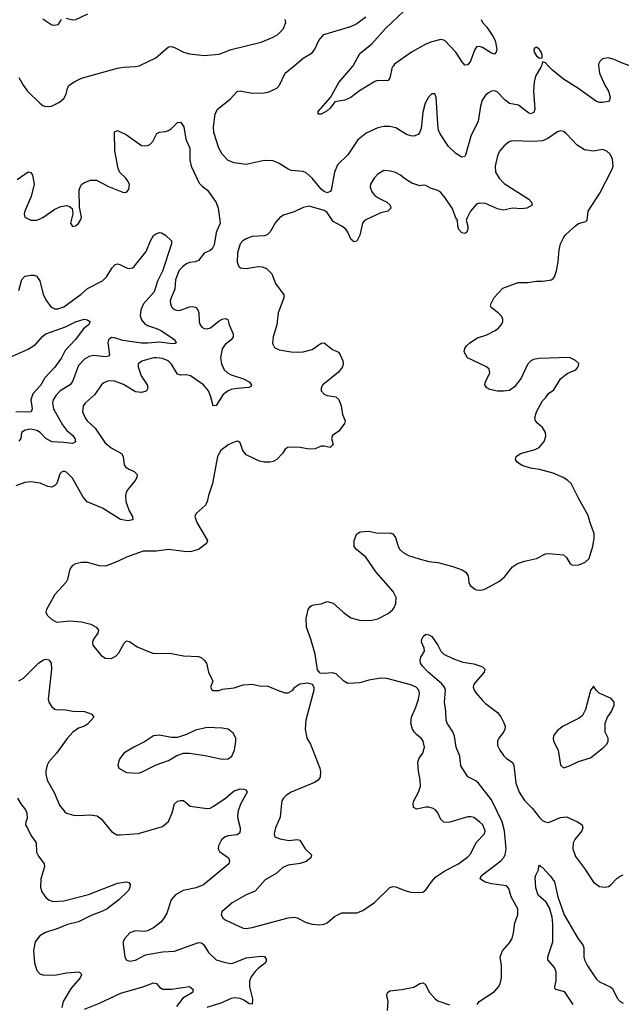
# Model space of a CAD drawing. Header units: inches. Extents: x 1834610 to 2027685, y 642842 to 774116.
# Tile 300 of 632: x 1935356 to 1939377, y 673732 to 680308. Entities that reach past the tile are written whole.
import ezdxf

# ---------------------------------------------------------------- set-up
doc = ezdxf.new("R2010")
doc.units = ezdxf.units.IN
doc.header["$MEASUREMENT"] = 0
doc.layers.add('B9637', color=7, linetype='Continuous')
doc.layers.add('B9638', color=7, linetype='Continuous')

msp = doc.modelspace()

# ---------------------------------------------------------------- linework, layer by layer
at = {"layer": 'B9637', "color": 5}
for points, elevation in [([(1935350, 679922), (1935378.7, 679870), (1935407.2, 679830), (1935490, 679750.4), (1935510, 679735.5), (1935528.7, 679728.7), (1935568, 679730), (1935622, 679758), (1935650, 679782), (1935665.6, 679810), (1935676.3, 679850), (1935687.8, 679870), (1935724.7, 679895.3), (1935770, 679916.5), (1935808.5, 679928.5), (1936010, 679983.1), (1936050, 679990.3), (1936130, 679994.6), (1936154.1, 680000)], 380), ([(1938842.2, 680000), (1938839.1, 679990), (1938804.2, 679930), (1938794, 679890), (1938790.2, 679830), (1938799.6, 679710), (1938792.6, 679687.4), (1938770, 679679.7), (1938750, 679689.7), (1938690, 679737.2), (1938629, 679749), (1938599.6, 679770), (1938546.7, 679826.7), (1938530, 679832.8), (1938510, 679831.1), (1938490, 679820.5), (1938470, 679803.6), (1938447.4, 679770), (1938435.6, 679730), (1938419.6, 679630), (1938370.3, 679530), (1938335.8, 679404.2), (1938330, 679393.2), (1938310.4, 679389.6), (1938270, 679415.1), (1938221.7, 679461.7), (1938165.3, 679545.3), (1938156, 679570), (1938149.7, 679610), (1938139.5, 679790), (1938130, 679813.2), (1938110, 679812.7), (1938087.7, 679790), (1938066, 679750), (1938050.4, 679690), (1938038.4, 679581.6), (1938028.2, 679551.8), (1938018.4, 679541.6), (1937990, 679530.8), (1937970, 679531.8), (1937942.2, 679542.2), (1937870, 679586.3), (1937830, 679594.3), (1937790, 679594), (1937750, 679585.6), (1937672.4, 679550), (1937615.5, 679504.5), (1937550, 679406), (1937480.5, 679339.5), (1937459.3, 679290), (1937436.9, 679170), (1937430, 679159.6), (1937410, 679152.6), (1937390, 679159.8), (1937370, 679176), (1937310, 679249.7), (1937270, 679284.7), (1937250, 679293.3), (1937170, 679301.6), (1937150, 679309.6), (1937090, 679348.2), (1937050, 679365.1), (1936990, 679368.3), (1936870, 679341.6), (1936790, 679351.6), (1936750, 679367.6), (1936710, 679409.6), (1936686.3, 679450), (1936654.5, 679554.5), (1936651.4, 679591.4), (1936662.8, 679677.2), (1936677, 679710), (1936762, 679778), (1936810, 679828), (1936830, 679833), (1936910, 679817.1), (1936990, 679818.4), (1937017.1, 679822.9), (1937074, 679850), (1937092.7, 679870), (1937129.8, 679950.2), (1937189.5, 680000)], 360), ([(1937853.6, 680000), (1937845.5, 679990), (1937830, 679919), (1937817.5, 679902.5), (1937810, 679898.7), (1937750, 679901.7), (1937730, 679896), (1937627.5, 679832.5), (1937570, 679788.5), (1937530, 679771), (1937461.4, 679758.6), (1937430, 679717), (1937410, 679699.5), (1937370, 679678), (1937350, 679678), (1937350, 679694), (1937432.1, 679787.9), (1937490, 679887.7), (1937582.9, 679997.1), (1937584.5, 680000)], 340), ([(1939225.1, 680000), (1939232, 679950), (1939267.1, 679870), (1939291.6, 679830), (1939302, 679790), (1939297.1, 679770), (1939290, 679762), (1939250, 679754.7), (1939230, 679755.1), (1939210, 679762.4), (1939086, 679850), (1938991.3, 679910), (1938917.6, 679970), (1938888.5, 680000)], 360), ([(1935338.6, 679241.4), (1935412.4, 679292.4), (1935430, 679286.8), (1935442, 679270), (1935452, 679210), (1935433.5, 679126.5), (1935390.4, 679030), (1935386, 679010), (1935390.8, 678990), (1935430, 678968.5), (1935470, 678968.5), (1935510, 678986.4), (1935590, 679043.1), (1935630, 679059.3), (1935670, 679067.3), (1935690, 679061), (1935707.1, 679047.1), (1935711.1, 679011.1), (1935694.8, 678950), (1935710, 678926), (1935730, 678931.3), (1935750, 678946.8), (1935765.6, 678974.4), (1935769.2, 678990), (1935754.8, 679054.8), (1935754.5, 679170), (1935759.5, 679190), (1935770, 679206.8), (1935790, 679221.6), (1935830, 679236.4), (1935870, 679237.1), (1935950, 679193.4), (1936050, 679154.8), (1936070, 679156), (1936086, 679174), (1936089.3, 679210), (1936079.5, 679230), (1936066, 679250), (1936026.3, 679286.3), (1936014.3, 679314.3), (1935991.2, 679431.2), (1935990, 679558), (1936010, 679567.3), (1936070, 679538.4), (1936170, 679468.2), (1936190, 679464.9), (1936210, 679467.7), (1936225.1, 679474.9), (1936245.1, 679494.9), (1936272.1, 679547.9), (1936290, 679557.3), (1936330, 679560.7), (1936350, 679567.3), (1936370, 679580.7), (1936410, 679620.7), (1936430, 679622.8), (1936453.3, 679593.3), (1936467, 679510), (1936493.7, 679450), (1936493.4, 679370), (1936501.1, 679330), (1936556.1, 679216.1), (1936575.6, 679195.6), (1936610.7, 679170), (1936670, 679088), (1936682.9, 679050), (1936695.6, 678950), (1936670, 678886.6), (1936654.9, 678805.1), (1936641.4, 678778.6), (1936630, 678767.4), (1936590, 678748.2), (1936550, 678699.1), (1936528.5, 678691.5), (1936490, 678686.5), (1936470, 678677.3), (1936443.3, 678656.7), (1936420.5, 678630), (1936397, 678570), (1936392.8, 678507.2), (1936367.6, 678450), (1936362, 678430), (1936363.1, 678410), (1936370.5, 678390), (1936380.5, 678380.5), (1936391.7, 678371.7), (1936410, 678366.3), (1936430, 678367.8), (1936490, 678391.3), (1936510, 678392.3), (1936530, 678387), (1936547, 678370), (1936554.3, 678350), (1936555.3, 678290), (1936561.3, 678270), (1936574.3, 678254.3), (1936590, 678246.3), (1936610, 678244.2), (1936631.5, 678250), (1936690, 678297.8), (1936710, 678308.9), (1936730, 678312.9), (1936746.7, 678306.7), (1936756.9, 678270), (1936783.1, 678210), (1936782.6, 678190), (1936768.8, 678170), (1936730, 678137.6), (1936708.2, 678110), (1936698, 678050), (1936703.7, 678010), (1936722.7, 677970), (1936743.9, 677950), (1936770, 677936.6), (1936852.7, 677910), (1936890, 677890.2), (1936905.5, 677870), (1936900.7, 677859.3), (1936888.4, 677851.6), (1936810, 677845.4), (1936770, 677838.5), (1936748.4, 677830), (1936714.8, 677805.2), (1936670, 677732.3), (1936650, 677729.2), (1936634, 677790), (1936616.8, 677830), (1936583.5, 677870), (1936497, 677930), (1936470, 677935.8), (1936430, 677933.5), (1936410, 677941.3), (1936370, 678007.6), (1936348.9, 678028.9), (1936310, 678046), (1936270, 678050.7), (1936250, 678049.7), (1936171.7, 678028.3), (1936148.4, 678010), (1936147.4, 677990), (1936168.3, 677930), (1936208.8, 677870), (1936212.8, 677847.2), (1936203, 677830), (1936194.8, 677825.2), (1936170, 677818.7), (1936130, 677823.1), (1936050.8, 677870.8), (1935990, 677894.5), (1935950, 677895.9), (1935917.6, 677882.4), (1935903.5, 677870), (1935856.5, 677803.5), (1935796.4, 677750), (1935780.3, 677730), (1935776.9, 677690), (1935792.6, 677650), (1935806.9, 677630), (1935859.8, 677579.8), (1935924.6, 677484.6), (1935967.9, 677447.9), (1936037, 677410), (1936047.4, 677390), (1936054.7, 677334.7), (1936062.6, 677322.6), (1936086, 677306), (1936120.7, 677290), (1936142, 677270), (1936138.4, 677250), (1936126.7, 677230), (1936078, 677170), (1936067.4, 677150), (1936063.6, 677130), (1936066, 677090), (1936088.7, 677028.7), (1936110.2, 676990), (1936112.8, 676967.2), (1936078.6, 676961.4), (1936030, 676971), (1935910, 677046.4), (1935807.1, 677087.1), (1935780, 677120), (1935710, 677246.6), (1935670, 677286), (1935650, 677293.2), (1935634.4, 677285.6), (1935625.2, 677274.8), (1935603.8, 677210), (1935590, 677196.2), (1935570, 677186.3), (1935544, 677190), (1935492.7, 677212.7), (1935430, 677221.2), (1935390, 677216.1), (1935330, 677194.7)], 360), ([(1935350, 678498.8), (1935370, 678573.4), (1935390, 678595.8), (1935430, 678601.7), (1935450, 678601.1), (1935470, 678594), (1935480.5, 678580.5), (1935490, 678562.8), (1935513.1, 678473.1), (1935536.2, 678430), (1935564.7, 678390), (1935590, 678376.3), (1935610, 678376.8), (1935650, 678390.9), (1935766.1, 678473.9), (1935810, 678512.3), (1935910, 678564.4), (1935936, 678590), (1935974.7, 678650), (1935992.7, 678670), (1936010, 678677.4), (1936026.3, 678673.7), (1936070, 678650.3), (1936087.1, 678647.1), (1936110, 678650.2), (1936121.4, 678658.6), (1936201.2, 678758.8), (1936230, 678830.5), (1936250, 678866), (1936270, 678880.4), (1936290, 678886), (1936304.1, 678884.1), (1936330, 678868), (1936370.3, 678830.3), (1936370.4, 678810), (1936311.5, 678628.5), (1936277.7, 678562.3), (1936254.7, 678490), (1936184.3, 678410), (1936165.4, 678370), (1936161.6, 678330), (1936170, 678303.2), (1936190, 678278.7), (1936210, 678266), (1936270, 678246.4), (1936303.2, 678230), (1936394, 678170), (1936402, 678150), (1936395.6, 678144.4), (1936377.4, 678142.6), (1936290, 678155.2), (1936213.5, 678146.5), (1936170, 678146.8), (1936046.2, 678166.2), (1935990, 678182.9), (1935970, 678185.1), (1935960.5, 678179.5), (1935950.2, 678169.8), (1935945.6, 678150), (1935956.1, 678070), (1935950, 678060.5), (1935930, 678056.5), (1935850, 678066.3), (1935821.3, 678058.7), (1935790, 678039.7), (1935750, 677997.6), (1935707.9, 677892.1), (1935694.4, 677870), (1935627.4, 677830), (1935599, 677801), (1935579.2, 677770), (1935574.7, 677750), (1935583, 677710), (1935642.4, 677602.4), (1935670, 677567.6), (1935710.2, 677530), (1935724.6, 677510), (1935730, 677489.3), (1935710, 677476.9), (1935650, 677485), (1935570, 677488.3), (1935530.8, 677510), (1935492.9, 677550), (1935470, 677564.8), (1935430, 677572.8), (1935393.7, 677566.3), (1935368.9, 677550), (1935363.2, 677510), (1935350, 677492.8)], 340), ([(1935231.7, 678028.3), (1935412.8, 678107.2), (1935461.9, 678138.1), (1935510, 678194.9), (1935530, 678210.4), (1935662.7, 678257.3), (1935730, 678290.3), (1935787.1, 678307.1), (1935810, 678302.8), (1935826, 678290), (1935815.5, 678270), (1935780, 678240), (1935730, 678171.2), (1935660.9, 678099.1), (1935634.4, 678050), (1935590, 677986.4), (1935523.6, 677916.4), (1935494.7, 677865.3), (1935443.3, 677810), (1935431.6, 677770), (1935440.2, 677710), (1935432.2, 677690), (1935410, 677685.7), (1935330, 677689.3)], 320), ([(1938412.7, 673730), (1938426, 673750), (1938530, 673818), (1938557, 673850), (1938566.6, 673870), (1938575.1, 673910), (1938575.1, 673990), (1938568, 674050), (1938583.6, 674090), (1938630, 674142), (1938647.3, 674172.7), (1938656.9, 674210), (1938664.2, 674275.8), (1938685.1, 674330), (1938685.6, 674370), (1938641.6, 674450), (1938625.8, 674505.8), (1938610, 674522.7), (1938510, 674536.4), (1938462.7, 674550), (1938434, 674570), (1938439.7, 674590), (1938571, 674690), (1938589.7, 674710), (1938600.4, 674730), (1938606.5, 674770), (1938597, 674890), (1938580.4, 674950), (1938510, 675096.8), (1938423.1, 675210), (1938405.4, 675225.4), (1938351.7, 675251.7), (1938304.1, 675324.1), (1938297.1, 675390), (1938274, 675450), (1938263, 675523), (1938251, 675551), (1938212.8, 675610), (1938206.6, 675630), (1938204.2, 675690), (1938194.7, 675750), (1938201.7, 675830), (1938195.9, 675850), (1938175.6, 675875.6), (1938085.1, 675950), (1938047.8, 675990), (1938035.6, 676010), (1938032, 676030), (1938037, 676050), (1938061.2, 676090), (1938059.3, 676110), (1938042, 676150), (1938044.5, 676170), (1938051.8, 676188.2), (1938070, 676204), (1938090, 676200.4), (1938110, 676188.4), (1938151.5, 676130), (1938170.2, 676090.2), (1938191.3, 676071.3), (1938250, 676042.6), (1938317.7, 676017.7), (1938390, 676006.7), (1938438, 675990), (1938450, 675984.9), (1938464.9, 675970), (1938459.5, 675950), (1938391.5, 675870), (1938387.2, 675850), (1938393.4, 675830), (1938407.2, 675810), (1938450, 675761.1), (1938470, 675740.3), (1938550, 675680.3), (1938571.9, 675651.9), (1938592.7, 675612.7), (1938599.5, 675590), (1938599, 675570), (1938589.4, 675550), (1938559, 675510), (1938550.2, 675490), (1938550, 675460.7), (1938564.6, 675430), (1938590, 675394.3), (1938610, 675372.8), (1938646.7, 675350), (1938659, 675330), (1938672.7, 675210), (1938693.4, 675150), (1938730, 675092.9), (1938781.2, 675041.2), (1938830, 674979.3), (1938850, 674959.3), (1938866.8, 674950), (1938890, 674947), (1938970, 674978.9), (1939010, 674983.2), (1939084.9, 674950), (1939114, 674930), (1939119.1, 674910), (1939112.7, 674890), (1939066.6, 674833.4), (1939055.3, 674810), (1939051.6, 674770), (1939070, 674719.1), (1939130, 674639.1), (1939190, 674548), (1939230, 674519.3), (1939270, 674514.4), (1939290, 674519.3), (1939306, 674530), (1939350, 674574), (1939370, 674587.3), (1939390, 674596)], 360), ([(1935350, 675892.9), (1935381.1, 675910), (1935481, 676010), (1935510, 676030.9), (1935530, 676036.5), (1935550, 676033.4), (1935565.7, 676010), (1935568.9, 675970), (1935546, 675770), (1935550.5, 675750), (1935570, 675718.8), (1935590, 675703), (1935610, 675699.3), (1935650, 675700.3), (1935710.3, 675690.3), (1935788.4, 675688.4), (1935838, 675670), (1935850.7, 675650), (1935810, 675602.9), (1935790.2, 675589.8), (1935750, 675576.4), (1935712.2, 675550), (1935673, 675507), (1935602, 675410), (1935550, 675351.3), (1935539.6, 675330), (1935531.7, 675291.7), (1935530.3, 675270), (1935538.7, 675230), (1935587.3, 675147.3), (1935621.6, 675061.6), (1935657.8, 675017.8), (1935670, 675008.9), (1935715, 674995), (1935750, 674992.1), (1935830, 674996.5), (1935874.8, 674990), (1935900.5, 674970), (1935970, 674886), (1936004.9, 674864.9), (1936030, 674863), (1936150, 674872), (1936310, 674918.9), (1936350, 674952.4), (1936376.1, 675010), (1936389.8, 675070.2), (1936410, 675088.5), (1936430, 675093.7), (1936450, 675092.7), (1936495.2, 675055.2), (1936610, 675039.3), (1936630, 675043.1), (1936650, 675053.7), (1936730.6, 675109.4), (1936790, 675158.5), (1936830.3, 675170.3), (1936854, 675170), (1936870, 675164.7), (1936876.3, 675150), (1936832, 675068), (1936815.8, 675024.2), (1936811.5, 674990), (1936814, 674970), (1936830.2, 674910), (1936830.3, 674890), (1936824.4, 674875.6), (1936810, 674863.5), (1936750, 674858), (1936730, 674849.6), (1936703.8, 674830), (1936683.8, 674790), (1936682, 674770), (1936692.5, 674752.5), (1936750.7, 674710), (1936759.1, 674690), (1936752.7, 674670), (1936583.8, 674530), (1936534.8, 674510), (1936448.3, 674491.7), (1936396.5, 674463.5), (1936369.3, 674430.7), (1936338.9, 674341.1), (1936317.3, 674302.7), (1936299, 674281), (1936250, 674242), (1936210, 674222.7), (1936190, 674219.3), (1936130, 674222.7), (1936091.3, 674210), (1936057.3, 674170), (1936048, 674150), (1936048.1, 674131.9), (1936059.5, 674050), (1936066.7, 674030), (1936090, 674019.5), (1936130, 674027.9), (1936197, 674063), (1936310, 674081.7), (1936390, 674087.4), (1936550, 674144.4), (1936570, 674143.6), (1936587, 674130), (1936618.7, 674078.7), (1936670, 674030.3), (1936731.3, 674011.3), (1936770, 674005.4), (1936788.2, 674008.2), (1936870, 674042.5), (1936970, 674054), (1936991.9, 674051.9), (1937004.9, 674030), (1936999.1, 674010), (1936950, 673972.4), (1936930, 673951.1), (1936904, 673916), (1936892.7, 673890), (1936891.8, 673850), (1936911.3, 673768.7), (1936910, 673734), (1936890, 673736.2), (1936858.4, 673758.4), (1936830, 673771.7), (1936790, 673776.4), (1936770, 673772), (1936701.2, 673738.8), (1936606.7, 673710)], 360), ([(1935341.1, 675110), (1935364.2, 675070), (1935395.6, 675030), (1935404, 675010), (1935406, 674974), (1935396.3, 674950), (1935394, 674930), (1935409.1, 674909.1), (1935430, 674861.6), (1935467.2, 674810), (1935469.2, 674749.2), (1935482, 674722), (1935519.6, 674670), (1935522.8, 674650), (1935497.6, 674570), (1935495.3, 674515.3), (1935503.2, 674483.2), (1935530, 674446.4), (1935550.7, 674430), (1935578.6, 674418.6), (1935650, 674422.9), (1935815.2, 674464.8), (1936010, 674540.3), (1936070.5, 674550.5), (1936086, 674546), (1936094, 674534), (1936093, 674510), (1936080.5, 674490), (1936018.7, 674430), (1935939.6, 674370), (1935910, 674354.1), (1935833.7, 674326.3), (1935750, 674282.4), (1935674.9, 674265.1), (1935610, 674238.3), (1935528, 674212), (1935490, 674189.7), (1935459.7, 674150), (1935448.4, 674091.6), (1935454.4, 674010), (1935470, 673959.1), (1935490, 673936.5), (1935510, 673929.2), (1935590, 673927.6), (1935670, 673942.2), (1935748.5, 673948.5), (1935761.6, 673941.6), (1935768.2, 673930), (1935761.1, 673910), (1935700.6, 673839.4), (1935647, 673750), (1935637.6, 673710)], 340), ([(1939054.4, 673730), (1939001.3, 673810), (1938990, 673818), (1938939, 673830), (1938934.8, 673834.8), (1938933.3, 673850), (1938942.2, 673890), (1938942.2, 673950), (1938930, 673977.6), (1938886.6, 674030), (1938886.2, 674050), (1938919.1, 674150), (1938919.9, 674270), (1938914.8, 674314.8), (1938897.5, 674377.5), (1938873.6, 674413.6), (1938821.2, 674461.2), (1938805.8, 674510), (1938800.4, 674579.6), (1938804.4, 674595.6), (1938823.7, 674630), (1938825.2, 674654.8), (1938830, 674662), (1938834.4, 674654.4), (1938850, 674646.8), (1938902, 674590), (1938930, 674550.4), (1938952.5, 674450), (1938995.5, 674330), (1939088.9, 674170), (1939119.5, 674130), (1939126.3, 674110), (1939125.4, 674050), (1939130.2, 674030), (1939150.2, 673990), (1939190, 673929.1), (1939210, 673900.8), (1939230, 673882), (1939307.3, 673847.3), (1939318.4, 673838.4), (1939350, 673774), (1939370, 673750.6), (1939390, 673739.1)], 340), ([(1935790, 673699.3), (1935890, 673738.8), (1936032.3, 673807.7), (1936179.5, 673850), (1936250, 673875.5), (1936270, 673872), (1936290, 673847), (1936313, 673833), (1936370, 673833.4), (1936490, 673850.3), (1936514.4, 673830), (1936512, 673810), (1936445.9, 673774.1), (1936403.5, 673716.5)], 340), ([(1937813.3, 673690), (1937817.6, 673750), (1937809.6, 673790), (1937813.2, 673810), (1937830, 673822), (1937909.5, 673830.5), (1937990, 673847.3), (1938030, 673870.8), (1938050, 673876), (1938066.8, 673866.8), (1938094.8, 673810), (1938131, 673770), (1938150, 673754.8), (1938228.1, 673728.1)], 360)]:
    msp.add_lwpolyline(points, dxfattribs=dict(at, elevation=elevation))
at = {"layer": 'B9637', "color": 5, "elevation": 380}
for points in [[(1938970, 679564.7), (1938950, 679559.7), (1938885.7, 679514.3), (1938850, 679499.5), (1938790, 679494.1), (1938650, 679498.8), (1938627.3, 679492.7), (1938594, 679466), (1938563.1, 679430), (1938550, 679399.3), (1938533.4, 679330), (1938536.5, 679290), (1938560.8, 679250), (1938594.8, 679214.8), (1938758.4, 679110), (1938777.1, 679090), (1938780.7, 679070), (1938744.7, 679050), (1938710, 679045.3), (1938650, 679048.7), (1938590, 679035.8), (1938550, 679045.8), (1938470, 679080.2), (1938430, 679083.1), (1938410, 679076.4), (1938368, 679030), (1938348, 678990), (1938340.7, 678970), (1938350.3, 678930), (1938350, 678908), (1938344, 678890), (1938330, 678880.7), (1938310, 678884.7), (1938290, 678907), (1938283.5, 678930), (1938280.9, 678970), (1938270, 678985.2), (1938246.2, 679050), (1938199.2, 679119.2), (1938170, 679153.3), (1938150, 679166.3), (1938102.5, 679182.5), (1938070, 679199.5), (1938050, 679202), (1938030, 679198), (1937977, 679217), (1937926.7, 679246.7), (1937901.2, 679270), (1937867.9, 679287.9), (1937836.6, 679296.6), (1937790, 679300.7), (1937750, 679277), (1937725.5, 679250), (1937701.6, 679210), (1937699.3, 679190), (1937710, 679158.8), (1937730, 679133), (1937755.4, 679115.4), (1937810.3, 679090.3), (1937832.7, 679070), (1937836.4, 679050), (1937817.3, 679030), (1937770, 679017.6), (1937670, 678971.7), (1937658.2, 678961.8), (1937647.8, 678950), (1937630, 678869.2), (1937610, 678829.4), (1937590, 678823.7), (1937582.7, 678830), (1937570, 678842.7), (1937549.7, 678890), (1937535.1, 678910), (1937509.7, 678930), (1937450, 678961.2), (1937410, 679019.9), (1937390, 679033.1), (1937290, 679062.2), (1937250, 679053.8), (1937190, 679024.8), (1937118.6, 679001.4), (1937093.7, 678986.3), (1937066.1, 678953.9), (1937030, 678891.6), (1937010, 678871.3), (1936990, 678864.4), (1936910, 678859.2), (1936870, 678844.7), (1936847, 678830), (1936829.1, 678810), (1936811.3, 678750), (1936809.1, 678689.1), (1936820.7, 678660.7), (1936831.7, 678651.7), (1936850, 678647.4), (1936870, 678646.3), (1936950, 678659.1), (1936976.5, 678656.5), (1937005.3, 678645.3), (1937040.3, 678610), (1937066.6, 678546.6), (1937120.4, 678470), (1937122, 678450), (1937082.4, 678350), (1937075.3, 678270), (1937049.1, 678190), (1937046, 678146), (1937058.8, 678118.8), (1937090, 678102.4), (1937170.3, 678090.3), (1937210, 678087.2), (1937250, 678090.3), (1937310, 678104.9), (1937370, 678146.7), (1937390, 678150.4), (1937446.1, 678106.1), (1937487, 678087), (1937498.4, 678070), (1937515.3, 678030), (1937518.7, 678010), (1937514, 677990), (1937485.8, 677954.2), (1937382, 677870), (1937370.8, 677850), (1937370.8, 677830), (1937390, 677807.7), (1937410, 677799.1), (1937468.5, 677788.5), (1937490, 677770.7), (1937504.4, 677730), (1937512.3, 677672.3), (1937530.7, 677630), (1937527.3, 677610), (1937490, 677559.3), (1937447.3, 677530), (1937440.7, 677510), (1937450.3, 677470), (1937430.8, 677450), (1937390, 677459.5), (1937370, 677459.5), (1937330, 677443), (1937290, 677439.7), (1937230, 677449.7), (1937150, 677454), (1937130, 677439), (1937113, 677410), (1937074.9, 677370), (1937050, 677356.9), (1937030, 677352.4), (1936990, 677352.6), (1936958.9, 677358.9), (1936870, 677402.9), (1936847, 677430), (1936830, 677482), (1936818, 677490), (1936810, 677492.3), (1936790, 677487), (1936750, 677469.5), (1936700.7, 677430), (1936678, 677390), (1936644.9, 677210), (1936617, 677130), (1936610, 677089), (1936596, 677064), (1936534.8, 677010), (1936526.8, 676990), (1936539.1, 676950), (1936610.4, 676830.4), (1936603.8, 676810), (1936596.7, 676803.3), (1936550.5, 676770), (1936504.8, 676755.2), (1936470, 676754.5), (1936350, 676769.9), (1936270, 676758), (1936181.3, 676758.7), (1936070, 676719.1), (1936010, 676688.6), (1935930, 676659.1), (1935890, 676659.7), (1935810, 676683), (1935770, 676682), (1935730, 676672.8), (1935710, 676662), (1935695.4, 676644.6), (1935688.2, 676630), (1935676.5, 676570), (1935667.7, 676552.3), (1935590.2, 676470), (1935535.8, 676370), (1935530.5, 676350), (1935539.1, 676330), (1935570, 676303), (1935604.6, 676284.6), (1935690, 676292.2), (1935770, 676286), (1935830.8, 676270.8), (1935868.2, 676250), (1935882, 676230), (1935879.1, 676210), (1935848.5, 676170), (1935842, 676150), (1935845.3, 676130), (1935901.6, 676061.6), (1935930, 676044), (1935970, 676040.7), (1936001.6, 676058.4), (1936019.7, 676080.3), (1936055.3, 676144.7), (1936070, 676160.7), (1936090, 676156.3), (1936140.2, 676120.2), (1936250, 676074.9), (1936357.6, 676077.6), (1936450, 676059.5), (1936550, 676054.9), (1936568.3, 676048.3), (1936590, 676030.8), (1936604, 676010), (1936618.8, 675950), (1936646, 675890), (1936632, 675850), (1936642, 675830), (1936647.9, 675827.9), (1936690, 675827.7), (1936710, 675837.3), (1936790, 675846), (1936850, 675864.9), (1936910, 675870.7), (1936970, 675857.3), (1937010, 675858.8), (1937090, 675824.7), (1937130, 675811.3), (1937150, 675811.3), (1937182, 675830), (1937195.3, 675850), (1937227.5, 675872.5), (1937278.8, 675878.8), (1937311, 675871), (1937321, 675850), (1937322.8, 675830), (1937267.6, 675630), (1937264.6, 675570), (1937275.3, 675510), (1937298.7, 675470), (1937361.6, 675310), (1937366.2, 675286.2), (1937363.8, 675250), (1937350.6, 675230), (1937325.4, 675214.6), (1937170, 675149.8), (1937139.6, 675130), (1937119.6, 675110), (1937107.8, 675090), (1937105.1, 675074.9), (1937097.6, 674982.4), (1937064.6, 674910), (1937055.8, 674870), (1937062, 674850), (1937096.3, 674836.3), (1937153.7, 674826.3), (1937210, 674832.2), (1937228.3, 674828.3), (1937263.8, 674770), (1937307.3, 674730), (1937302, 674710), (1937270, 674685.7), (1937230, 674672.4), (1937150, 674661.4), (1937114.2, 674645.8), (1937070, 674605.1), (1936996.4, 674563.6), (1936930, 674488.2), (1936870, 674463), (1936775.5, 674410), (1936706, 674350), (1936703, 674330), (1936713.4, 674310), (1936730, 674295.5), (1936850, 674241.5), (1936870, 674239), (1936910, 674246), (1937150, 674309.3), (1937190, 674315), (1937210.5, 674310), (1937270, 674278), (1937310, 674266.4), (1937357, 674263), (1937390, 674267.3), (1937410, 674277.3), (1937460.5, 674319.5), (1937510, 674343), (1937610, 674343), (1937650, 674358), (1937728.2, 674411.8), (1937830, 674512.7), (1937850, 674518.4), (1937870, 674517.6), (1937930, 674492.4), (1937970, 674481.6), (1938030, 674478), (1938050, 674482), (1938070, 674496.3), (1938108, 674550), (1938137.5, 674582.5), (1938197.5, 674622.5), (1938289, 674671), (1938350, 674717.4), (1938370, 674740.4), (1938406.2, 674813.8), (1938462.6, 674870), (1938467.1, 674890), (1938450.9, 674930), (1938430, 674951.2), (1938390, 674978.9), (1938370, 674985.1), (1938350, 674985.1), (1938230, 674948.3), (1938205.7, 674945.7), (1938189.7, 674949.7), (1938170, 674966.6), (1938149.6, 675010), (1938134.5, 675030), (1938119.7, 675039.7), (1938090, 675048), (1938070, 675048.2), (1938010, 675036.2), (1937986.9, 675046.9), (1937984.7, 675070), (1937989.7, 675090), (1938022.2, 675150), (1938034.5, 675190), (1938032.6, 675230), (1938020.4, 675290), (1938016.9, 675350), (1938024.7, 675375.3), (1938049.7, 675410.3), (1938061.6, 675450), (1938053.3, 675490), (1938038.4, 675510), (1938010, 675531.1), (1937992, 675552), (1937981, 675570), (1937969.7, 675610), (1937974.7, 675650), (1938004.2, 675715.8), (1938021.3, 675770), (1938027.8, 675810), (1938023.6, 675830), (1938005.6, 675850), (1937970, 675866.6), (1937810, 675908.5), (1937769, 675911), (1937690, 675896.9), (1937630, 675878.4), (1937550, 675874), (1937522, 675890), (1937470, 675939), (1937445.6, 675945.6), (1937390, 675941.2), (1937364, 675944), (1937346, 675966), (1937331.6, 676070), (1937302.7, 676170), (1937273.6, 676250), (1937270.8, 676309.2), (1937283.7, 676370), (1937297.2, 676390), (1937310, 676398), (1937370, 676406), (1937410, 676421.6), (1937450.3, 676410.3), (1937517.3, 676350), (1937570, 676312.2), (1937635.9, 676295.9), (1937710, 676297.3), (1937750, 676307.6), (1937818.2, 676341.8), (1937850, 676368.8), (1937858.5, 676381.5), (1937870.9, 676410), (1937872.2, 676450), (1937852.2, 676490), (1937738.5, 676618.5), (1937670, 676718.9), (1937607, 676770), (1937591.8, 676790), (1937591.6, 676830), (1937601.7, 676858.3), (1937610, 676874), (1937631.8, 676888.2), (1937690, 676892.7), (1937750, 676878), (1937830, 676882), (1937850, 676874.8), (1937867.7, 676850), (1937884.9, 676790), (1937896.3, 676770), (1937919.1, 676750), (1937954.8, 676730), (1938026.3, 676706.3), (1938090, 676690.3), (1938150, 676683.1), (1938250, 676656.9), (1938314.1, 676634.1), (1938338.5, 676618.5), (1938354, 676594), (1938357.3, 676550), (1938366, 676530), (1938403, 676503), (1938419.1, 676499.1), (1938450, 676500.5), (1938470, 676507.7), (1938562, 676558), (1938597.2, 676590), (1938650, 676654.8), (1938683.9, 676676.1), (1938730, 676692.7), (1938809.5, 676710.5), (1938870, 676740.7), (1938890, 676744), (1938990, 676733.4), (1939010, 676716), (1939034.8, 676674.8), (1939050, 676666), (1939092.5, 676667.5), (1939134.8, 676685.2), (1939161.2, 676710), (1939187.2, 676792.8), (1939196.3, 676843.7), (1939195.6, 676875.6), (1939167.8, 676947.8), (1939156.1, 676996.1), (1939090, 677113.2), (1939041.6, 677210), (1939019.6, 677230), (1938987.3, 677250), (1938920.4, 677280.4), (1938830, 677304.2), (1938770, 677313), (1938714, 677330), (1938684, 677350), (1938669, 677370), (1938674, 677390), (1938704, 677410), (1938802, 677438), (1938828.7, 677450), (1938861.2, 677490), (1938872.5, 677527.5), (1938869.4, 677550), (1938850, 677585.2), (1938819, 677610), (1938804, 677630), (1938799, 677650), (1938809, 677690), (1938850, 677762), (1938870, 677782), (1938889.3, 677810.7), (1938924.7, 677835.3), (1938969.2, 677910), (1939015.9, 677944.1), (1939072.7, 677970), (1939089.2, 677990), (1939091.7, 678011.7), (1939070, 678032.7), (1939030, 678052.3), (1938824.8, 678044.8), (1938790, 678038), (1938770, 678027), (1938750, 678006), (1938707.2, 677912.8), (1938663.8, 677856.2), (1938628.6, 677831.4), (1938590, 677826), (1938550, 677828), (1938499.1, 677839.1), (1938479, 677850), (1938465.2, 677870), (1938469.2, 677890), (1938497.2, 677950), (1938494.2, 677974.2), (1938475.3, 677990), (1938349.7, 678049.7), (1938326.6, 678090), (1938330, 678111), (1938342.7, 678130), (1938365.2, 678150), (1938416.3, 678183.7), (1938477.7, 678202.3), (1938529, 678230), (1938553.4, 678246.6), (1938573.2, 678270), (1938584, 678290), (1938584, 678310), (1938572.7, 678330), (1938552.7, 678350), (1938506, 678386), (1938503.2, 678403.2), (1938526.5, 678453.5), (1938585.3, 678514.7), (1938687.7, 678552.3), (1938750, 678552.4), (1938810, 678562.4), (1938850, 678562), (1938909.4, 678570.6), (1938920.9, 678579.1), (1938930, 678591.3), (1938944.5, 678630), (1938955.1, 678690), (1938960.9, 678770), (1938969.6, 678810.4), (1938990, 678851.3), (1939006.8, 678873.2), (1939070, 678931), (1939090, 678946), (1939139, 678961), (1939148, 678970), (1939156, 679030), (1939234, 679150), (1939316, 679310), (1939322.7, 679330), (1939317.5, 679377.5), (1939301.2, 679410), (1939279, 679430), (1939250, 679440.9), (1939190.4, 679429.6), (1939130, 679438.3), (1939082.4, 679470), (1939010, 679546.3), (1938990, 679561.1)], [(1939190, 675858), (1939170, 675828), (1939138, 675702), (1939118, 675662), (1939095.8, 675644.2), (1938988, 675590), (1938950, 675560.7), (1938924.9, 675530), (1938920.4, 675510), (1938924.4, 675490), (1938954, 675430), (1938970.4, 675330.4), (1938990, 675310.7), (1939030, 675324.4), (1939090, 675354), (1939170, 675379.3), (1939259.5, 675450), (1939279.5, 675470), (1939289.5, 675490), (1939289.4, 675510), (1939269.4, 675550.6), (1939269.4, 675610), (1939285.2, 675650), (1939311.6, 675688.4), (1939329.4, 675730), (1939329.5, 675750), (1939310, 675774.5), (1939229, 675810), (1939208.7, 675830)], [(1936610, 675581.6), (1936530, 675563), (1936470, 675533), (1936410, 675514), (1936370, 675514), (1936290, 675529.4), (1936250, 675525.2), (1936190, 675486), (1936118, 675450), (1936051.3, 675410), (1936022.8, 675370), (1936016, 675350), (1936011, 675330), (1936018, 675310), (1936070, 675281), (1936150, 675276), (1936170, 675282.8), (1936267.5, 675332.5), (1936350, 675360.5), (1936406.2, 675393.8), (1936450, 675410.5), (1936490, 675410.4), (1936594.7, 675394.7), (1936710, 675368.5), (1936750, 675370.5), (1936773, 675390), (1936791.5, 675430), (1936801.6, 675490), (1936799.6, 675510), (1936782.3, 675542.3), (1936750, 675569.4), (1936710, 675576.2)]]:
    msp.add_lwpolyline(points, close=True, dxfattribs=at)
at = {"layer": 'B9638', "color": 5}
for points, elevation in [([(1935810, 680343.7), (1935730, 680306), (1935710, 680303.7), (1935670, 680316.3)], 380), ([(1937189.5, 680000), (1937249.8, 680050.2), (1937310, 680086.4), (1937328, 680110), (1937355.6, 680170), (1937389.6, 680210), (1937570, 680262.2), (1937602.6, 680277.4), (1937670, 680327.4)], 360), ([(1937584.5, 680000), (1937630, 680081.3), (1937710, 680146.2), (1937801.1, 680250), (1937927.3, 680370)], 340), ([(1935634, 680310), (1935610, 680274), (1935590.7, 680269.3), (1935570, 680272.3), (1935510, 680311.8)], 380), ([(1936154.1, 680000), (1936158.9, 680001.1), (1936266.9, 680053.1), (1936350, 680126.7), (1936370, 680128.7), (1936390, 680123.1), (1936450, 680091.3), (1936490, 680080.2), (1936590, 680069.1), (1936690, 680077.6), (1936770, 680108.3), (1936970, 680157.3), (1937050, 680190.3), (1937080.7, 680210), (1937101.6, 680230), (1937118.4, 680250), (1937135.1, 680290), (1937129.3, 680310)], 380), ([(1938439, 680310), (1938448, 680290), (1938478.2, 680258.2), (1938518.8, 680198.8), (1938532.6, 680170), (1938545.3, 680110), (1938540.5, 680090), (1938530, 680078), (1938510, 680084.2), (1938450, 680122.6), (1938430, 680128.2), (1938410, 680125.6), (1938395.2, 680104.8), (1938368.4, 680031.6), (1938350, 680007), (1938330, 680004.5), (1938310, 680027.6), (1938270.5, 680090.5), (1938196.3, 680170), (1938170, 680175.5), (1938110, 680159.4), (1938070, 680143.4), (1937973.7, 680090), (1937861.7, 680010), (1937853.6, 680000)], 340), ([(1938888.5, 680000), (1938870, 680019), (1938850, 680026), (1938842.2, 680000)], 360), ([(1939433, 680000), (1939379, 680019), (1939330, 680042.4), (1939290, 680054), (1939250, 680046), (1939232.3, 680027.7), (1939223.8, 680010), (1939225.1, 680000)], 360)]:
    msp.add_lwpolyline(points, dxfattribs=dict(at, elevation=elevation))
at = {"layer": 'B9638', "color": 5, "elevation": 360}
msp.add_lwpolyline([(1938810, 680124), (1938799.6, 680120.4), (1938791.3, 680110), (1938794.8, 680090), (1938810, 680066.8), (1938830, 680051.3), (1938847.3, 680052.7), (1938848.7, 680070), (1938840.9, 680090), (1938830, 680109)], close=True, dxfattribs=at)

doc.saveas('drawing.dxf')
